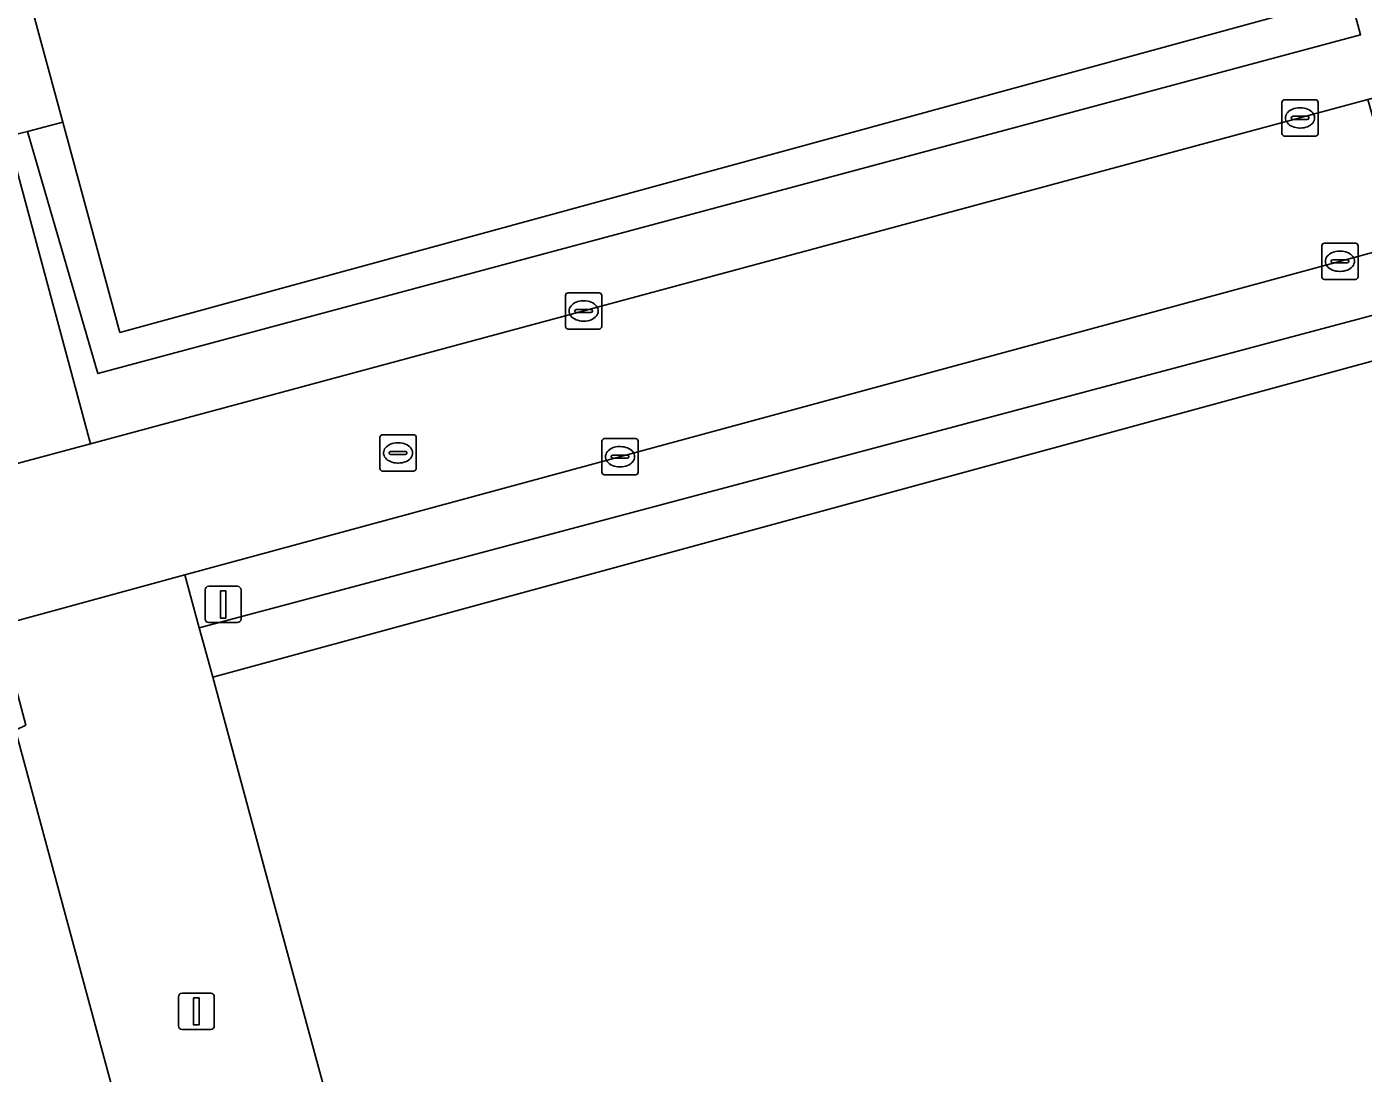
# Model space of a CAD drawing. Extents: x 159053 to 160042, y 380449 to 381423.
# Drawn here: x 159410.75 to 159447.59, y 380607.36 to 380636.21 of the extents above; entities that cross this region are included whole.
import ezdxf

# ---------------------------------------------------------------- set-up
doc = ezdxf.new("R2010")
doc.units = 0
for name, color, linetype in [('IMGEO_Groenvoorziening', 7, 'Continuous'), ('IMGEO_Haag', 7, 'Continuous'), ('IMGEO_Hek', 7, 'Continuous'), ('IMGEO_Kolk', 7, 'Continuous'), ('IMGEO_Lichtmast', 7, 'Continuous'), ('IMGEO_Rioolput', 7, 'Continuous'), ('IMGEO_Terreindeel_halfverhard', 7, 'Continuous'), ('IMGEO_Voetpad_open', 7, 'Continuous')]:
    doc.layers.add(name, color=color, linetype=linetype)

msp = doc.modelspace()

# ---------------------------------------------------------------- linework, layer by layer
at = {"layer": 'IMGEO_Groenvoorziening'}
for points in [[(159447.721, 380634.204), (159449.087, 380634.572), (159448.428, 380637.121), (159448.062, 380637.058), (159447.758, 380638.201), (159448.12, 380638.298), (159446.747, 380643.309), (159445.647, 380642.996), (159447.52, 380635.99), (159412.711, 380626.649), (159410.776, 380633.327), (159410.23, 380633.182), (159412.512, 380624.716)], [(159410.776, 380633.327), (159412.711, 380626.649), (159447.52, 380635.99), (159445.647, 380642.996), (159444.732, 380642.735), (159446.341, 380636.808), (159413.319, 380627.786), (159411.743, 380633.583)], [(159449.141, 380628.599), (159448.732, 380630.229), (159415.113, 380621.101), (159415.508, 380619.646)], [(159448.917, 380627.287), (159449.435, 380627.428), (159449.291, 380628.001), (159449.141, 380628.599), (159415.508, 380619.646), (159415.705, 380618.921), (159415.878, 380618.284)]]:
    msp.add_lwpolyline(points, close=True, dxfattribs=at)
at = {"layer": 'IMGEO_Haag'}
for points in [[(159410.776, 380633.327), (159412.711, 380626.649), (159447.52, 380635.99), (159445.647, 380642.996), (159444.732, 380642.735), (159446.341, 380636.808), (159413.319, 380627.786), (159411.743, 380633.583)], [(159448.917, 380627.287), (159449.435, 380627.428), (159449.291, 380628.001), (159449.141, 380628.599), (159415.508, 380619.646), (159415.705, 380618.921), (159415.878, 380618.284)]]:
    msp.add_lwpolyline(points, close=True, dxfattribs=at)
at = {"layer": 'IMGEO_Hek'}
for points in [[(159411.743, 380633.583), (159405.414, 380656.867)], [(159444.732, 380642.735), (159446.341, 380636.808), (159413.319, 380627.786), (159411.743, 380633.583)], [(159415.878, 380618.284), (159448.917, 380627.287)], [(159425.367, 380583.331), (159423.745, 380589.306), (159417.429, 380612.57), (159415.878, 380618.284)], [(159419.844, 380582.068), (159418.261, 380587.917), (159411.978, 380611.14), (159410.439, 380616.826)]]:
    msp.add_lwpolyline(points, dxfattribs=at)
at = {"layer": 'IMGEO_Kolk'}
for p, q in [((159445.426, 380634.199), (159446.278, 380634.199)), ((159445.351, 380633.273), (159445.351, 380634.125)), ((159445.839, 380633.979), (159445.864, 380633.979)), ((159446.352, 380634.125), (159446.352, 380633.273)), ((159445.61, 380633.693), (159445.61, 380633.705)), ((159446.048, 380633.656), (159445.65, 380633.656)), ((159445.653, 380633.742), (159446.051, 380633.742)), ((159446.094, 380633.705), (159446.094, 380633.693)), ((159446.278, 380633.199), (159445.426, 380633.199)), ((159445.862, 380633.419), (159445.837, 380633.419)), ((159446.45, 380629.321), (159446.45, 380630.173)), ((159446.525, 380630.247), (159447.377, 380630.247)), ((159447.451, 380630.173), (159447.451, 380629.321)), ((159446.709, 380629.741), (159446.709, 380629.753)), ((159446.752, 380629.79), (159447.15, 380629.79)), ((159446.938, 380630.027), (159446.963, 380630.027)), ((159447.193, 380629.753), (159447.193, 380629.741)), ((159447.147, 380629.704), (159446.749, 380629.704)), ((159446.961, 380629.467), (159446.936, 380629.467)), ((159447.377, 380629.247), (159446.525, 380629.247)), ((159425.602, 380627.951), (159425.602, 380628.803)), ((159425.677, 380628.877), (159426.529, 380628.877)), ((159426.09, 380628.657), (159426.115, 380628.657)), ((159426.603, 380628.803), (159426.603, 380627.951)), ((159425.861, 380628.371), (159425.861, 380628.383)), ((159426.299, 380628.334), (159425.901, 380628.334)), ((159425.904, 380628.42), (159426.302, 380628.42)), ((159426.345, 380628.383), (159426.345, 380628.371)), ((159426.113, 380628.097), (159426.088, 380628.097)), ((159426.529, 380627.877), (159425.677, 380627.877)), ((159426.606, 380623.933), (159426.606, 380624.785)), ((159426.681, 380624.859), (159427.533, 380624.859)), ((159427.094, 380624.639), (159427.119, 380624.639)), ((159427.607, 380624.785), (159427.607, 380623.933)), ((159426.865, 380624.353), (159426.865, 380624.365)), ((159427.303, 380624.316), (159426.905, 380624.316)), ((159426.908, 380624.402), (159427.306, 380624.402)), ((159427.349, 380624.365), (159427.349, 380624.353)), ((159427.533, 380623.859), (159426.681, 380623.859)), ((159427.117, 380624.079), (159427.092, 380624.079))]:
    msp.add_line(p, q, dxfattribs=at)
for points in [[(159445.426, 380634.199), (159446.278, 380634.199)], [(159445.351, 380633.273), (159445.351, 380634.125)], [(159446.352, 380634.125), (159446.352, 380633.273)], [(159446.278, 380633.199), (159445.426, 380633.199)], [(159446.45, 380629.321), (159446.45, 380630.173)], [(159446.525, 380630.247), (159447.377, 380630.247)], [(159447.451, 380630.173), (159447.451, 380629.321)], [(159447.377, 380629.247), (159446.525, 380629.247)], [(159425.602, 380627.951), (159425.602, 380628.803)], [(159425.677, 380628.877), (159426.529, 380628.877)], [(159426.603, 380628.803), (159426.603, 380627.951)], [(159426.529, 380627.877), (159425.677, 380627.877)], [(159426.606, 380623.933), (159426.606, 380624.785)], [(159426.681, 380624.859), (159427.533, 380624.859)], [(159427.607, 380624.785), (159427.607, 380623.933)], [(159427.533, 380623.859), (159426.681, 380623.859)]]:
    msp.add_lwpolyline(points, dxfattribs=at)
for centre, radius, start, end in [((159445.428, 380634.123), 0.0765, 91.552, 178.448), ((159445.428, 380634.123), 0.0765, 91.552, 178.448), ((159446.276, 380634.123), 0.0765, 1.552, 88.448), ((159446.276, 380634.123), 0.0765, 1.552, 88.448), ((159445.65, 380633.702), 0.0403, 85.8775, 175.7526), ((159445.647, 380633.692), 0.0366, 178.938, 274.7102), ((159446.051, 380633.699), 0.043, 264.8664, 352.4533), ((159446.055, 380633.704), 0.0386, 1.7309, 96.639), ((159445.428, 380633.275), 0.0765, 181.552, 268.448), ((159445.428, 380633.275), 0.0765, 181.552, 268.448), ((159446.276, 380633.275), 0.0765, 271.552, 358.448), ((159446.276, 380633.275), 0.0765, 271.552, 358.448), ((159446.527, 380630.171), 0.0765, 91.552, 178.448), ((159446.527, 380630.171), 0.0765, 91.552, 178.448), ((159447.375, 380630.171), 0.0765, 1.552, 88.448), ((159447.375, 380630.171), 0.0765, 1.552, 88.448), ((159446.749, 380629.75), 0.0403, 85.8775, 175.7526), ((159446.746, 380629.74), 0.0366, 178.938, 274.7102), ((159447.15, 380629.747), 0.043, 264.8664, 352.4533), ((159447.154, 380629.752), 0.0386, 1.7309, 96.639), ((159446.527, 380629.323), 0.0765, 181.552, 268.448), ((159446.527, 380629.323), 0.0765, 181.552, 268.448), ((159447.375, 380629.323), 0.0765, 271.552, 358.448), ((159447.375, 380629.323), 0.0765, 271.552, 358.448), ((159425.679, 380628.801), 0.0765, 91.552, 178.448), ((159425.679, 380628.801), 0.0765, 91.552, 178.448), ((159426.527, 380628.801), 0.0765, 1.552, 88.448), ((159426.527, 380628.801), 0.0765, 1.552, 88.448), ((159425.901, 380628.38), 0.0403, 85.8775, 175.7526), ((159425.898, 380628.37), 0.0366, 178.938, 274.7102), ((159426.302, 380628.377), 0.043, 264.8664, 352.4533), ((159426.306, 380628.382), 0.0386, 1.7309, 96.639), ((159425.679, 380627.953), 0.0765, 181.552, 268.448), ((159425.679, 380627.953), 0.0765, 181.552, 268.448), ((159426.527, 380627.953), 0.0765, 271.552, 358.448), ((159426.527, 380627.953), 0.0765, 271.552, 358.448), ((159426.683, 380624.783), 0.0765, 91.552, 178.448), ((159426.683, 380624.783), 0.0765, 91.552, 178.448), ((159427.531, 380624.783), 0.0765, 1.552, 88.448), ((159427.531, 380624.783), 0.0765, 1.552, 88.448), ((159426.905, 380624.362), 0.0403, 85.8775, 175.7526), ((159426.902, 380624.352), 0.0366, 178.938, 274.7102), ((159427.306, 380624.359), 0.043, 264.8664, 352.4533), ((159427.31, 380624.364), 0.0386, 1.7309, 96.639), ((159426.683, 380623.935), 0.0765, 181.552, 268.448), ((159426.683, 380623.935), 0.0765, 181.552, 268.448), ((159427.531, 380623.935), 0.0765, 271.552, 358.448), ((159427.531, 380623.935), 0.0765, 271.552, 358.448)]:
    msp.add_arc(centre, radius, start, end, dxfattribs=at)
for centre, major_axis, ratio, start_param, end_param in [((159445.838, 380633.699), (-0.387, 0.002), 0.722429, 4.712389, 7.853982), ((159445.863, 380633.699), (-0.39, 0.002), 0.717154, 1.570796, 4.712389), ((159446.937, 380629.747), (-0.387, 0.002), 0.722429, 4.712389, 7.853982), ((159446.962, 380629.747), (-0.39, 0.002), 0.717154, 1.570796, 4.712389), ((159426.089, 380628.377), (-0.387, 0.002), 0.722429, 4.712389, 7.853982), ((159426.114, 380628.377), (-0.39, 0.002), 0.717154, 1.570796, 4.712389), ((159427.093, 380624.359), (-0.387, 0.002), 0.722429, 4.712389, 7.853982), ((159427.118, 380624.359), (-0.39, 0.002), 0.717154, 1.570796, 4.712389)]:
    msp.add_ellipse(centre, major_axis=major_axis, ratio=ratio, start_param=start_param, end_param=end_param, dxfattribs=at)
at = {"layer": 'IMGEO_Lichtmast'}
for p, q in [((159415.668, 380619.888), (159415.668, 380620.688)), ((159415.668, 380620.688), (159415.668, 380619.888)), ((159415.768, 380620.788), (159416.558, 380620.788)), ((159416.558, 380620.788), (159415.768, 380620.788)), ((159416.658, 380620.688), (159416.658, 380619.888)), ((159416.658, 380619.888), (159416.658, 380620.688)), ((159416.558, 380619.788), (159415.768, 380619.788)), ((159415.768, 380619.788), (159416.558, 380619.788)), ((159415.032, 380609.571), (159415.822, 380609.571)), ((159415.822, 380609.571), (159415.032, 380609.571)), ((159414.932, 380608.671), (159414.932, 380609.471)), ((159414.932, 380609.471), (159414.932, 380608.671)), ((159415.922, 380609.471), (159415.922, 380608.671)), ((159415.922, 380608.671), (159415.922, 380609.471)), ((159415.822, 380608.571), (159415.032, 380608.571)), ((159415.032, 380608.571), (159415.822, 380608.571))]:
    msp.add_line(p, q, dxfattribs=at)
for points in [[(159416.088, 380620.663), (159416.238, 380620.663), (159416.238, 380619.913), (159416.088, 380619.913), (159416.088, 380620.663)], [(159415.352, 380609.446), (159415.502, 380609.446), (159415.502, 380608.696), (159415.352, 380608.696), (159415.352, 380609.446)]]:
    msp.add_lwpolyline(points, dxfattribs=at)
for centre, start, end in [((159415.768, 380620.688), 90, 180), ((159415.768, 380620.688), 90, 180), ((159416.558, 380620.688), 0, 90), ((159416.558, 380620.688), 360, 90), ((159415.768, 380619.888), 180, 270), ((159415.768, 380619.888), 180, 270), ((159416.558, 380619.888), 270, 0), ((159416.558, 380619.888), 270, 0), ((159415.032, 380609.471), 90, 180), ((159415.032, 380609.471), 90, 180), ((159415.822, 380609.471), 0, 90), ((159415.822, 380609.471), 360, 90), ((159415.032, 380608.671), 180, 270), ((159415.032, 380608.671), 180, 270), ((159415.822, 380608.671), 270, 0), ((159415.822, 380608.671), 270, 0)]:
    msp.add_arc(centre, 0.1, start, end, dxfattribs=at)
at = {"layer": 'IMGEO_Rioolput'}
for p, q in [((159420.562, 380624.964), (159421.414, 380624.964)), ((159420.487, 380624.038), (159420.487, 380624.89)), ((159420.975, 380624.744), (159421, 380624.744)), ((159421.488, 380624.89), (159421.488, 380624.038)), ((159420.746, 380624.458), (159420.746, 380624.47)), ((159421.184, 380624.421), (159420.786, 380624.421)), ((159420.789, 380624.507), (159421.187, 380624.507)), ((159421.23, 380624.47), (159421.23, 380624.458)), ((159421.414, 380623.964), (159420.562, 380623.964)), ((159420.998, 380624.184), (159420.973, 380624.184))]:
    msp.add_line(p, q, dxfattribs=at)
for points in [[(159420.562, 380624.964), (159421.414, 380624.964)], [(159420.487, 380624.038), (159420.487, 380624.89)], [(159421.488, 380624.89), (159421.488, 380624.038)], [(159421.414, 380623.964), (159420.562, 380623.964)]]:
    msp.add_lwpolyline(points, dxfattribs=at)
for centre, radius, start, end in [((159420.564, 380624.888), 0.0765, 91.552, 178.448), ((159420.564, 380624.888), 0.0765, 91.552, 178.448), ((159421.412, 380624.888), 0.0765, 1.552, 88.448), ((159421.412, 380624.888), 0.0765, 1.552, 88.448), ((159420.786, 380624.467), 0.0403, 85.8775, 175.7526), ((159420.783, 380624.457), 0.0366, 178.938, 274.7102), ((159421.187, 380624.464), 0.043, 264.8664, 352.4533), ((159421.191, 380624.469), 0.0386, 1.7309, 96.639), ((159420.564, 380624.04), 0.0765, 181.552, 268.448), ((159420.564, 380624.04), 0.0765, 181.552, 268.448), ((159421.412, 380624.04), 0.0765, 271.552, 358.448), ((159421.412, 380624.04), 0.0765, 271.552, 358.448)]:
    msp.add_arc(centre, radius, start, end, dxfattribs=at)
for centre, major_axis, ratio, start_param, end_param in [((159420.974, 380624.464), (-0.387, 0.002), 0.722429, 4.712389, 7.853982), ((159420.999, 380624.464), (-0.39, 0.002), 0.717154, 1.570796, 4.712389)]:
    msp.add_ellipse(centre, major_axis=major_axis, ratio=ratio, start_param=start_param, end_param=end_param, dxfattribs=at)
at = {"layer": 'IMGEO_Terreindeel_halfverhard'}
for points in [[(159403.85, 380662.621), (159405.414, 380656.867), (159411.743, 380633.583), (159413.319, 380627.786), (159446.341, 380636.808), (159444.732, 380642.735), (159438.912, 380664.173), (159436.871, 380671.69)], [(159448.917, 380627.287), (159415.878, 380618.284), (159417.429, 380612.57), (159423.745, 380589.306), (159425.367, 380583.331), (159425.519, 380582.771), (159458.856, 380591.727), (159458.671, 380592.426), (159458.369, 380592.343)], [(159411.978, 380611.14), (159410.439, 380616.826), (159377.318, 380607.849), (159377.482, 380607.241), (159378.936, 380601.858), (159385.129, 380578.922), (159386.729, 380572.996), (159386.902, 380572.418), (159413.415, 380579.583), (159420.037, 380581.372), (159419.844, 380582.068), (159418.261, 380587.917)]]:
    msp.add_lwpolyline(points, close=True, dxfattribs=at)
at = {"layer": 'IMGEO_Voetpad_open'}
for points in [[(159405.414, 380656.867), (159404.606, 380656.648), (159400.802, 380655.617), (159399.977, 380655.393), (159406.286, 380632.137), (159407.259, 380632.396), (159407.938, 380632.576), (159410.248, 380624.106), (159412.512, 380624.716), (159410.23, 380633.182), (159410.776, 380633.327), (159411.743, 380633.583)], [(159448.732, 380630.229), (159448.832, 380630.256), (159447.721, 380634.204), (159412.512, 380624.716), (159410.248, 380624.106), (159373.562, 380614.22), (159374.673, 380610.12), (159409.679, 380619.625), (159409.988, 380619.709), (159415.113, 380621.101)]]:
    msp.add_lwpolyline(points, close=True, dxfattribs=at)
msp.add_lwpolyline([(159423.745, 380589.306), (159417.429, 380612.57), (159415.878, 380618.284), (159415.705, 380618.921), (159415.508, 380619.646), (159415.113, 380621.101), (159409.988, 380619.709), (159410.726, 380616.956), (159410.439, 380616.826), (159411.978, 380611.14), (159418.261, 380587.917)], dxfattribs=at)

doc.saveas('drawing.dxf')
